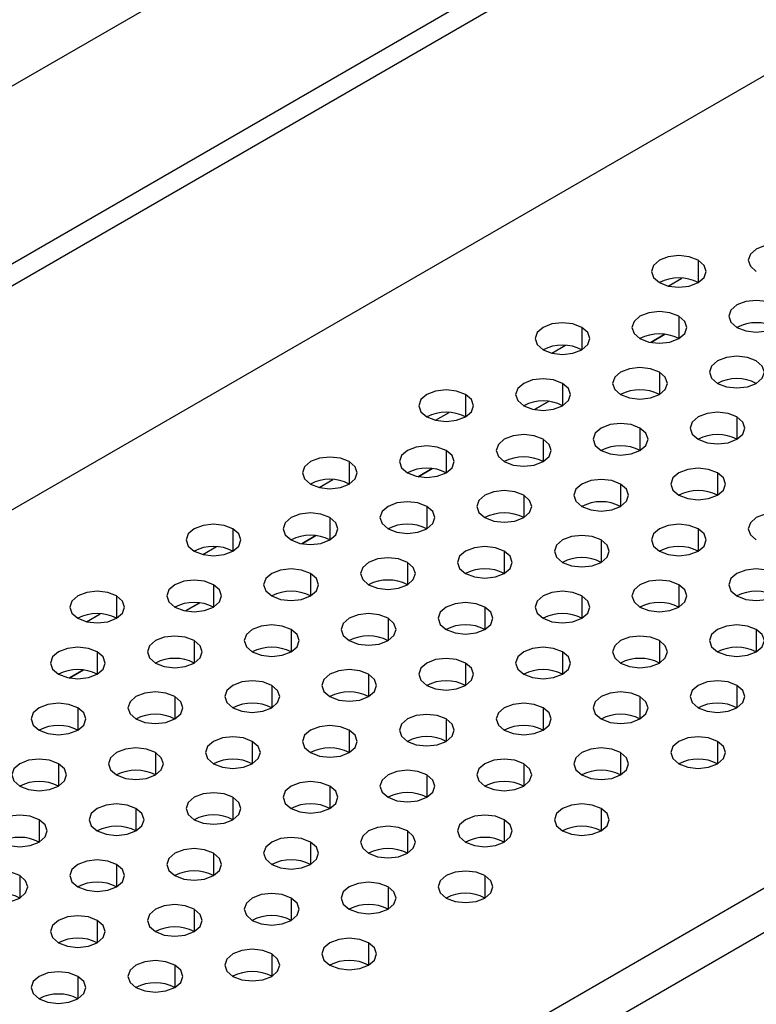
# Model space of a CAD drawing. Header units: millimetres. Extents: x 0 to 1118, y 0 to 864.
# Tile 342 of 397: x 989.92 to 992.6, y 719.57 to 723.16. Entities that reach past the tile are written whole.
import ezdxf

# ---------------------------------------------------------------- set-up
doc = ezdxf.new("R2010")
doc.units = ezdxf.units.MM

msp = doc.modelspace()

# ---------------------------------------------------------------- linework, layer by layer
at = {"color": 7, "linetype": 'Continuous', "lineweight": 25}
for p, q in [((946.1073, 696.995), (1001.403, 728.9165)), ((1001.4737, 728.8757), (946.178, 696.9542)), ((999.7058, 728.5839), (947.8037, 698.6215)), ((945.9658, 696.0152), (1001.6859, 728.1816)), ((948.5326, 694.5334), (1004.2526, 726.6999)), ((1004.3234, 726.5774), (948.6033, 694.4109)), ((992.2695, 722.011), (992.2181, 721.9813)), ((991.8453, 721.7661), (991.7938, 721.7364)), ((991.421, 721.5212), (991.3695, 721.4915)), ((990.9967, 721.2763), (990.9453, 721.2466)), ((990.5725, 721.0313), (990.521, 721.0016)), ((990.1482, 720.7864), (990.0967, 720.7567))]:
    msp.add_line(p, q, dxfattribs=at)
at = {"color": 8, "linetype": 'Continuous', "lineweight": 25}
for p, q in [((992.3909, 722.2811), (992.3909, 722.1994)), ((992.2814, 722.187), (992.3315, 722.2159)), ((992.3202, 722.0769), (992.3202, 721.9953)), ((991.9667, 722.0361), (991.9667, 721.9545)), ((992.2182, 721.9813), (992.2696, 722.011)), ((991.8571, 721.9421), (991.9072, 721.971)), ((992.2495, 721.8728), (992.2495, 721.7912)), ((991.896, 721.832), (991.896, 721.7504)), ((991.5424, 721.7912), (991.5424, 721.7096)), ((991.7939, 721.7364), (991.8454, 721.7661)), ((991.4329, 721.6972), (991.483, 721.7261)), ((992.5324, 721.7096), (992.5324, 721.6279)), ((992.1788, 721.6687), (992.1788, 721.5871)), ((991.8252, 721.6279), (991.8252, 721.5463)), ((991.4717, 721.5871), (991.4717, 721.5055)), ((991.1181, 721.5463), (991.1181, 721.4646)), ((991.3696, 721.4915), (991.4211, 721.5212)), ((992.4616, 721.5055), (992.4616, 721.4238)), ((991.0086, 721.4523), (991.0587, 721.4812)), ((992.1081, 721.4646), (992.1081, 721.383)), ((991.7545, 721.4238), (991.7545, 721.3422)), ((991.401, 721.383), (991.401, 721.3014)), ((991.0474, 721.3422), (991.0474, 721.2605)), ((990.6939, 721.3014), (990.6939, 721.2197)), ((992.3909, 721.3014), (992.3909, 721.2197)), ((990.9454, 721.2465), (990.9968, 721.2763)), ((992.0374, 721.2605), (992.0374, 721.1789)), ((990.5844, 721.2073), (990.6344, 721.2362)), ((991.6838, 721.2197), (991.6838, 721.1381)), ((991.3303, 721.1789), (991.3303, 721.0973)), ((990.9767, 721.1381), (990.9767, 721.0564)), ((990.6232, 721.0973), (990.6232, 721.0156)), ((992.3202, 721.0973), (992.3202, 721.0156)), ((990.2696, 721.0564), (990.2696, 720.9748)), ((990.5211, 721.0016), (990.5726, 721.0313)), ((991.9667, 721.0564), (991.9667, 720.9748)), ((990.1601, 720.9624), (990.2102, 720.9913)), ((991.6131, 721.0156), (991.6131, 720.934)), ((991.2596, 720.9748), (991.2596, 720.8932)), ((990.906, 720.934), (990.906, 720.8523)), ((992.6031, 720.934), (992.6031, 720.8523)), ((990.5525, 720.8932), (990.5525, 720.8115)), ((992.2495, 720.8932), (992.2495, 720.8115)), ((990.1989, 720.8523), (990.1989, 720.7707)), ((991.896, 720.8523), (991.896, 720.7707)), ((991.5424, 720.8115), (991.5424, 720.7299)), ((990.0968, 720.7567), (990.1483, 720.7864)), ((991.1889, 720.7707), (991.1889, 720.6891)), ((990.8353, 720.7299), (990.8353, 720.6482)), ((992.5324, 720.7299), (992.5324, 720.6482)), ((990.4817, 720.6891), (990.4817, 720.6074)), ((992.1788, 720.6891), (992.1788, 720.6074)), ((990.1282, 720.6482), (990.1282, 720.5666)), ((991.8252, 720.6482), (991.8252, 720.5666)), ((991.4717, 720.6074), (991.4717, 720.5258)), ((991.1181, 720.5666), (991.1181, 720.485)), ((990.7646, 720.5258), (990.7646, 720.4441)), ((992.4616, 720.5258), (992.4616, 720.4441)), ((990.411, 720.485), (990.411, 720.4033)), ((992.1081, 720.485), (992.1081, 720.4033)), ((990.0575, 720.4441), (990.0575, 720.3625)), ((991.7545, 720.4441), (991.7545, 720.3625)), ((991.401, 720.4033), (991.401, 720.3217)), ((991.0474, 720.3625), (991.0474, 720.2809)), ((990.6939, 720.3217), (990.6939, 720.24)), ((990.3403, 720.2809), (990.3403, 720.1992)), ((992.0374, 720.2809), (992.0374, 720.1992)), ((989.9868, 720.24), (989.9868, 720.1584)), ((991.6838, 720.24), (991.6838, 720.1584)), ((991.3303, 720.1992), (991.3303, 720.1176)), ((990.9767, 720.1584), (990.9767, 720.0767)), ((990.6232, 720.1176), (990.6232, 720.0359)), ((990.2696, 720.0767), (990.2696, 719.9951)), ((989.9161, 720.0359), (989.9161, 719.9543)), ((991.6131, 720.0359), (991.6131, 719.9543)), ((991.2596, 719.9951), (991.2596, 719.9135)), ((990.906, 719.9543), (990.906, 719.8726)), ((990.5525, 719.9135), (990.5525, 719.8318)), ((990.1989, 719.8726), (990.1989, 719.791)), ((991.1889, 719.791), (991.1889, 719.7094)), ((990.8353, 719.7502), (990.8353, 719.6685)), ((990.4817, 719.7094), (990.4817, 719.6277)), ((990.1282, 719.6685), (990.1282, 719.5869))]:
    msp.add_line(p, q, dxfattribs=at)
at = {"color": 7, "linetype": 'Continuous', "lineweight": 25, "flags": 128}
for points in [[(992.7445, 722.3219), (992.712, 722.3344), (992.6738, 722.3388), (992.6355, 722.3344), (992.6031, 722.3219), (992.5814, 722.3031), (992.5738, 722.2811), (992.5814, 722.259), (992.6031, 722.2402)], [(992.3909, 722.2811), (992.3585, 722.2936), (992.3202, 722.298), (992.282, 722.2936), (992.2495, 722.2811), (992.2278, 722.2623), (992.2202, 722.2402), (992.2278, 722.2181), (992.2495, 722.1994)], [(992.2495, 722.1994), (992.282, 722.1869), (992.3202, 722.1825), (992.3585, 722.1869), (992.3909, 722.1994), (992.4126, 722.2181), (992.4202, 722.2402), (992.4126, 722.2623), (992.3909, 722.2811)], [(992.6738, 722.1178), (992.6413, 722.1303), (992.6031, 722.1347), (992.5648, 722.1303), (992.5324, 722.1178), (992.5107, 722.099), (992.5031, 722.0769), (992.5107, 722.0549), (992.5324, 722.0361)], [(992.5324, 722.0361), (992.5648, 722.0236), (992.6031, 722.0192), (992.6413, 722.0236), (992.6738, 722.0361), (992.6955, 722.0549), (992.7031, 722.0769), (992.6955, 722.099), (992.6738, 722.1178)], [(992.3202, 722.0769), (992.2878, 722.0895), (992.2495, 722.0939), (992.2112, 722.0895), (992.1788, 722.0769), (992.1571, 722.0582), (992.1495, 722.0361), (992.1571, 722.014), (992.1788, 721.9953)], [(992.1788, 721.9953), (992.2112, 721.9828), (992.2495, 721.9784), (992.2878, 721.9828), (992.3202, 721.9953), (992.3419, 722.014), (992.3495, 722.0361), (992.3419, 722.0582), (992.3202, 722.0769)], [(991.9667, 722.0361), (991.9342, 722.0486), (991.896, 722.053), (991.8577, 722.0486), (991.8252, 722.0361), (991.8036, 722.0174), (991.796, 721.9953), (991.8036, 721.9732), (991.8252, 721.9545)], [(991.8252, 721.9545), (991.8577, 721.942), (991.896, 721.9376), (991.9342, 721.942), (991.9667, 721.9545), (991.9883, 721.9732), (991.996, 721.9953), (991.9883, 722.0174), (991.9667, 722.0361)], [(992.6031, 721.9137), (992.5706, 721.9262), (992.5324, 721.9306), (992.4941, 721.9262), (992.4616, 721.9137), (992.44, 721.8949), (992.4324, 721.8728), (992.44, 721.8508), (992.4616, 721.832)], [(992.2495, 721.8728), (992.2171, 721.8854), (992.1788, 721.8898), (992.1405, 721.8854), (992.1081, 721.8728), (992.0864, 721.8541), (992.0788, 721.832), (992.0864, 721.8099), (992.1081, 721.7912)], [(992.4616, 721.832), (992.4941, 721.8195), (992.5324, 721.8151), (992.5706, 721.8195), (992.6031, 721.832), (992.6247, 721.8508), (992.6324, 721.8728), (992.6247, 721.8949), (992.6031, 721.9137)], [(992.1081, 721.7912), (992.1405, 721.7787), (992.1788, 721.7743), (992.2171, 721.7787), (992.2495, 721.7912), (992.2712, 721.8099), (992.2788, 721.832), (992.2712, 721.8541), (992.2495, 721.8728)], [(991.896, 721.832), (991.8635, 721.8445), (991.8252, 721.8489), (991.787, 721.8445), (991.7545, 721.832), (991.7329, 721.8133), (991.7252, 721.7912), (991.7329, 721.7691), (991.7545, 721.7504)], [(991.7545, 721.7504), (991.787, 721.7379), (991.8252, 721.7335), (991.8635, 721.7379), (991.896, 721.7504), (991.9176, 721.7691), (991.9252, 721.7912), (991.9176, 721.8133), (991.896, 721.832)], [(991.5424, 721.7912), (991.51, 721.8037), (991.4717, 721.8081), (991.4334, 721.8037), (991.401, 721.7912), (991.3793, 721.7725), (991.3717, 721.7504), (991.3793, 721.7283), (991.401, 721.7096)], [(991.401, 721.7096), (991.4334, 721.6971), (991.4717, 721.6927), (991.51, 721.6971), (991.5424, 721.7096), (991.5641, 721.7283), (991.5717, 721.7504), (991.5641, 721.7725), (991.5424, 721.7912)], [(992.5324, 721.7096), (992.4999, 721.7221), (992.4616, 721.7265), (992.4234, 721.7221), (992.3909, 721.7096), (992.3693, 721.6908), (992.3616, 721.6687), (992.3693, 721.6467), (992.3909, 721.6279)], [(992.3909, 721.6279), (992.4234, 721.6154), (992.4616, 721.611), (992.4999, 721.6154), (992.5324, 721.6279), (992.554, 721.6467), (992.5616, 721.6687), (992.554, 721.6908), (992.5324, 721.7096)], [(992.1788, 721.6687), (992.1464, 721.6813), (992.1081, 721.6857), (992.0698, 721.6813), (992.0374, 721.6687), (992.0157, 721.65), (992.0081, 721.6279), (992.0157, 721.6058), (992.0374, 721.5871)], [(991.8252, 721.6279), (991.7928, 721.6404), (991.7545, 721.6448), (991.7163, 721.6404), (991.6838, 721.6279), (991.6621, 721.6092), (991.6545, 721.5871), (991.6621, 721.565), (991.6838, 721.5463)], [(992.0374, 721.5871), (992.0698, 721.5746), (992.1081, 721.5702), (992.1464, 721.5746), (992.1788, 721.5871), (992.2005, 721.6058), (992.2081, 721.6279), (992.2005, 721.65), (992.1788, 721.6687)], [(991.4717, 721.5871), (991.4393, 721.5996), (991.401, 721.604), (991.3627, 721.5996), (991.3303, 721.5871), (991.3086, 721.5684), (991.301, 721.5463), (991.3086, 721.5242), (991.3303, 721.5055)], [(991.6838, 721.5463), (991.7163, 721.5338), (991.7545, 721.5294), (991.7928, 721.5338), (991.8252, 721.5463), (991.8469, 721.565), (991.8545, 721.5871), (991.8469, 721.6092), (991.8252, 721.6279)], [(991.3303, 721.5055), (991.3627, 721.493), (991.401, 721.4886), (991.4393, 721.493), (991.4717, 721.5055), (991.4934, 721.5242), (991.501, 721.5463), (991.4934, 721.5684), (991.4717, 721.5871)], [(991.1181, 721.5463), (991.0857, 721.5588), (991.0474, 721.5632), (991.0092, 721.5588), (990.9767, 721.5463), (990.955, 721.5276), (990.9474, 721.5055), (990.955, 721.4834), (990.9767, 721.4646)], [(990.9767, 721.4646), (991.0092, 721.4521), (991.0474, 721.4477), (991.0857, 721.4521), (991.1181, 721.4646), (991.1398, 721.4834), (991.1474, 721.5055), (991.1398, 721.5276), (991.1181, 721.5463)], [(992.4616, 721.5055), (992.4292, 721.518), (992.3909, 721.5224), (992.3527, 721.518), (992.3202, 721.5055), (992.2985, 721.4867), (992.2909, 721.4646), (992.2985, 721.4426), (992.3202, 721.4238)], [(992.3202, 721.4238), (992.3527, 721.4113), (992.3909, 721.4069), (992.4292, 721.4113), (992.4616, 721.4238), (992.4833, 721.4426), (992.4909, 721.4646), (992.4833, 721.4867), (992.4616, 721.5055)], [(992.1081, 721.4646), (992.0756, 721.4772), (992.0374, 721.4816), (991.9991, 721.4772), (991.9667, 721.4646), (991.945, 721.4459), (991.9374, 721.4238), (991.945, 721.4017), (991.9667, 721.383)], [(991.9667, 721.383), (991.9991, 721.3705), (992.0374, 721.3661), (992.0756, 721.3705), (992.1081, 721.383), (992.1298, 721.4017), (992.1374, 721.4238), (992.1298, 721.4459), (992.1081, 721.4646)], [(991.7545, 721.4238), (991.7221, 721.4363), (991.6838, 721.4407), (991.6456, 721.4363), (991.6131, 721.4238), (991.5914, 721.4051), (991.5838, 721.383), (991.5914, 721.3609), (991.6131, 721.3422)], [(991.6131, 721.3422), (991.6456, 721.3297), (991.6838, 721.3253), (991.7221, 721.3297), (991.7545, 721.3422), (991.7762, 721.3609), (991.7838, 721.383), (991.7762, 721.4051), (991.7545, 721.4238)], [(991.401, 721.383), (991.3685, 721.3955), (991.3303, 721.3999), (991.292, 721.3955), (991.2596, 721.383), (991.2379, 721.3643), (991.2303, 721.3422), (991.2379, 721.3201), (991.2596, 721.3014)], [(991.0474, 721.3422), (991.015, 721.3547), (990.9767, 721.3591), (990.9385, 721.3547), (990.906, 721.3422), (990.8843, 721.3235), (990.8767, 721.3014), (990.8843, 721.2793), (990.906, 721.2605)], [(991.2596, 721.3014), (991.292, 721.2888), (991.3303, 721.2845), (991.3685, 721.2888), (991.401, 721.3014), (991.4227, 721.3201), (991.4303, 721.3422), (991.4227, 721.3643), (991.401, 721.383)], [(992.7445, 721.3422), (992.712, 721.3547), (992.6738, 721.3591), (992.6355, 721.3547), (992.6031, 721.3422), (992.5814, 721.3235), (992.5738, 721.3014), (992.5814, 721.2793), (992.6031, 721.2605)], [(990.6939, 721.3014), (990.6614, 721.3139), (990.6232, 721.3183), (990.5849, 721.3139), (990.5525, 721.3014), (990.5308, 721.2826), (990.5232, 721.2605), (990.5308, 721.2384), (990.5525, 721.2197)], [(990.906, 721.2605), (990.9385, 721.248), (990.9767, 721.2436), (991.015, 721.248), (991.0474, 721.2605), (991.0691, 721.2793), (991.0767, 721.3014), (991.0691, 721.3235), (991.0474, 721.3422)], [(992.3909, 721.3014), (992.3585, 721.3139), (992.3202, 721.3183), (992.282, 721.3139), (992.2495, 721.3014), (992.2278, 721.2826), (992.2202, 721.2605), (992.2278, 721.2384), (992.2495, 721.2197)], [(990.5525, 721.2197), (990.5849, 721.2072), (990.6232, 721.2028), (990.6614, 721.2072), (990.6939, 721.2197), (990.7156, 721.2384), (990.7232, 721.2605), (990.7156, 721.2826), (990.6939, 721.3014)], [(992.0374, 721.2605), (992.0049, 721.2731), (991.9667, 721.2774), (991.9284, 721.2731), (991.896, 721.2605), (991.8743, 721.2418), (991.8667, 721.2197), (991.8743, 721.1976), (991.896, 721.1789)], [(992.2495, 721.2197), (992.282, 721.2072), (992.3202, 721.2028), (992.3585, 721.2072), (992.3909, 721.2197), (992.4126, 721.2384), (992.4202, 721.2605), (992.4126, 721.2826), (992.3909, 721.3014)], [(991.896, 721.1789), (991.9284, 721.1664), (991.9667, 721.162), (992.0049, 721.1664), (992.0374, 721.1789), (992.0591, 721.1976), (992.0667, 721.2197), (992.0591, 721.2418), (992.0374, 721.2605)], [(991.6838, 721.2197), (991.6514, 721.2322), (991.6131, 721.2366), (991.5748, 721.2322), (991.5424, 721.2197), (991.5207, 721.201), (991.5131, 721.1789), (991.5207, 721.1568), (991.5424, 721.1381)], [(991.5424, 721.1381), (991.5748, 721.1256), (991.6131, 721.1212), (991.6514, 721.1256), (991.6838, 721.1381), (991.7055, 721.1568), (991.7131, 721.1789), (991.7055, 721.201), (991.6838, 721.2197)], [(991.3303, 721.1789), (991.2978, 721.1914), (991.2596, 721.1958), (991.2213, 721.1914), (991.1889, 721.1789), (991.1672, 721.1602), (991.1596, 721.1381), (991.1672, 721.116), (991.1889, 721.0973)], [(991.1889, 721.0973), (991.2213, 721.0847), (991.2596, 721.0804), (991.2978, 721.0847), (991.3303, 721.0973), (991.3519, 721.116), (991.3596, 721.1381), (991.3519, 721.1602), (991.3303, 721.1789)], [(990.9767, 721.1381), (990.9443, 721.1506), (990.906, 721.155), (990.8677, 721.1506), (990.8353, 721.1381), (990.8136, 721.1194), (990.806, 721.0973), (990.8136, 721.0752), (990.8353, 721.0564)], [(990.8353, 721.0564), (990.8677, 721.0439), (990.906, 721.0395), (990.9443, 721.0439), (990.9767, 721.0564), (990.9984, 721.0752), (991.006, 721.0973), (990.9984, 721.1194), (990.9767, 721.1381)], [(992.6738, 721.1381), (992.6413, 721.1506), (992.6031, 721.155), (992.5648, 721.1506), (992.5324, 721.1381), (992.5107, 721.1194), (992.5031, 721.0973), (992.5107, 721.0752), (992.5324, 721.0564)], [(992.5324, 721.0564), (992.5648, 721.0439), (992.6031, 721.0395), (992.6413, 721.0439), (992.6738, 721.0564), (992.6955, 721.0752), (992.7031, 721.0973), (992.6955, 721.1194), (992.6738, 721.1381)], [(990.6232, 721.0973), (990.5907, 721.1098), (990.5525, 721.1142), (990.5142, 721.1098), (990.4817, 721.0973), (990.4601, 721.0785), (990.4525, 721.0564), (990.4601, 721.0343), (990.4817, 721.0156)], [(992.3202, 721.0973), (992.2878, 721.1098), (992.2495, 721.1142), (992.2112, 721.1098), (992.1788, 721.0973), (992.1571, 721.0785), (992.1495, 721.0564), (992.1571, 721.0343), (992.1788, 721.0156)], [(990.2696, 721.0564), (990.2372, 721.069), (990.1989, 721.0733), (990.1606, 721.069), (990.1282, 721.0564), (990.1065, 721.0377), (990.0989, 721.0156), (990.1065, 720.9935), (990.1282, 720.9748)], [(990.4817, 721.0156), (990.5142, 721.0031), (990.5525, 720.9987), (990.5907, 721.0031), (990.6232, 721.0156), (990.6448, 721.0343), (990.6525, 721.0564), (990.6448, 721.0785), (990.6232, 721.0973)], [(991.9667, 721.0564), (991.9342, 721.069), (991.896, 721.0733), (991.8577, 721.069), (991.8252, 721.0564), (991.8036, 721.0377), (991.796, 721.0156), (991.8036, 720.9935), (991.8252, 720.9748)], [(992.1788, 721.0156), (992.2112, 721.0031), (992.2495, 720.9987), (992.2878, 721.0031), (992.3202, 721.0156), (992.3419, 721.0343), (992.3495, 721.0564), (992.3419, 721.0785), (992.3202, 721.0973)], [(990.1282, 720.9748), (990.1606, 720.9623), (990.1989, 720.9579), (990.2372, 720.9623), (990.2696, 720.9748), (990.2913, 720.9935), (990.2989, 721.0156), (990.2913, 721.0377), (990.2696, 721.0564)], [(991.6131, 721.0156), (991.5807, 721.0281), (991.5424, 721.0325), (991.5041, 721.0281), (991.4717, 721.0156), (991.45, 720.9969), (991.4424, 720.9748), (991.45, 720.9527), (991.4717, 720.934)], [(991.8252, 720.9748), (991.8577, 720.9623), (991.896, 720.9579), (991.9342, 720.9623), (991.9667, 720.9748), (991.9883, 720.9935), (991.996, 721.0156), (991.9883, 721.0377), (991.9667, 721.0564)], [(991.2596, 720.9748), (991.2271, 720.9873), (991.1889, 720.9917), (991.1506, 720.9873), (991.1181, 720.9748), (991.0965, 720.9561), (991.0889, 720.934), (991.0965, 720.9119), (991.1181, 720.8932)], [(991.4717, 720.934), (991.5041, 720.9215), (991.5424, 720.9171), (991.5807, 720.9215), (991.6131, 720.934), (991.6348, 720.9527), (991.6424, 720.9748), (991.6348, 720.9969), (991.6131, 721.0156)], [(991.1181, 720.8932), (991.1506, 720.8806), (991.1889, 720.8762), (991.2271, 720.8806), (991.2596, 720.8932), (991.2812, 720.9119), (991.2889, 720.934), (991.2812, 720.9561), (991.2596, 720.9748)], [(990.906, 720.934), (990.8736, 720.9465), (990.8353, 720.9509), (990.797, 720.9465), (990.7646, 720.934), (990.7429, 720.9152), (990.7353, 720.8932), (990.7429, 720.8711), (990.7646, 720.8523)], [(990.7646, 720.8523), (990.797, 720.8398), (990.8353, 720.8354), (990.8736, 720.8398), (990.906, 720.8523), (990.9277, 720.8711), (990.9353, 720.8932), (990.9277, 720.9152), (990.906, 720.934)], [(992.6031, 720.934), (992.5706, 720.9465), (992.5324, 720.9509), (992.4941, 720.9465), (992.4616, 720.934), (992.44, 720.9152), (992.4324, 720.8932), (992.44, 720.8711), (992.4616, 720.8523)], [(992.4616, 720.8523), (992.4941, 720.8398), (992.5324, 720.8354), (992.5706, 720.8398), (992.6031, 720.8523), (992.6247, 720.8711), (992.6324, 720.8932), (992.6247, 720.9152), (992.6031, 720.934)], [(990.5525, 720.8932), (990.52, 720.9057), (990.4817, 720.9101), (990.4435, 720.9057), (990.411, 720.8932), (990.3894, 720.8744), (990.3817, 720.8523), (990.3894, 720.8302), (990.411, 720.8115)], [(990.411, 720.8115), (990.4435, 720.799), (990.4817, 720.7946), (990.52, 720.799), (990.5525, 720.8115), (990.5741, 720.8302), (990.5817, 720.8523), (990.5741, 720.8744), (990.5525, 720.8932)], [(992.2495, 720.8932), (992.2171, 720.9057), (992.1788, 720.9101), (992.1405, 720.9057), (992.1081, 720.8932), (992.0864, 720.8744), (992.0788, 720.8523), (992.0864, 720.8302), (992.1081, 720.8115)], [(992.1081, 720.8115), (992.1405, 720.799), (992.1788, 720.7946), (992.2171, 720.799), (992.2495, 720.8115), (992.2712, 720.8302), (992.2788, 720.8523), (992.2712, 720.8744), (992.2495, 720.8932)], [(990.1989, 720.8523), (990.1665, 720.8649), (990.1282, 720.8692), (990.0899, 720.8649), (990.0575, 720.8523), (990.0358, 720.8336), (990.0282, 720.8115), (990.0358, 720.7894), (990.0575, 720.7707)], [(990.0575, 720.7707), (990.0899, 720.7582), (990.1282, 720.7538), (990.1665, 720.7582), (990.1989, 720.7707), (990.2206, 720.7894), (990.2282, 720.8115), (990.2206, 720.8336), (990.1989, 720.8523)], [(991.896, 720.8523), (991.8635, 720.8649), (991.8252, 720.8692), (991.787, 720.8649), (991.7545, 720.8523), (991.7329, 720.8336), (991.7252, 720.8115), (991.7329, 720.7894), (991.7545, 720.7707)], [(991.7545, 720.7707), (991.787, 720.7582), (991.8252, 720.7538), (991.8635, 720.7582), (991.896, 720.7707), (991.9176, 720.7894), (991.9252, 720.8115), (991.9176, 720.8336), (991.896, 720.8523)], [(991.5424, 720.8115), (991.51, 720.824), (991.4717, 720.8284), (991.4334, 720.824), (991.401, 720.8115), (991.3793, 720.7928), (991.3717, 720.7707), (991.3793, 720.7486), (991.401, 720.7299)], [(991.401, 720.7299), (991.4334, 720.7174), (991.4717, 720.713), (991.51, 720.7174), (991.5424, 720.7299), (991.5641, 720.7486), (991.5717, 720.7707), (991.5641, 720.7928), (991.5424, 720.8115)], [(991.1889, 720.7707), (991.1564, 720.7832), (991.1181, 720.7876), (991.0799, 720.7832), (991.0474, 720.7707), (991.0258, 720.752), (991.0181, 720.7299), (991.0258, 720.7078), (991.0474, 720.6891)], [(990.8353, 720.7299), (990.8029, 720.7424), (990.7646, 720.7468), (990.7263, 720.7424), (990.6939, 720.7299), (990.6722, 720.7111), (990.6646, 720.6891), (990.6722, 720.667), (990.6939, 720.6482)], [(991.0474, 720.6891), (991.0799, 720.6765), (991.1181, 720.6721), (991.1564, 720.6765), (991.1889, 720.6891), (991.2105, 720.7078), (991.2181, 720.7299), (991.2105, 720.752), (991.1889, 720.7707)], [(992.5324, 720.7299), (992.4999, 720.7424), (992.4616, 720.7468), (992.4234, 720.7424), (992.3909, 720.7299), (992.3693, 720.7111), (992.3616, 720.6891), (992.3693, 720.667), (992.3909, 720.6482)], [(990.4817, 720.6891), (990.4493, 720.7016), (990.411, 720.706), (990.3728, 720.7016), (990.3403, 720.6891), (990.3186, 720.6703), (990.311, 720.6482), (990.3186, 720.6261), (990.3403, 720.6074)], [(990.6939, 720.6482), (990.7263, 720.6357), (990.7646, 720.6313), (990.8029, 720.6357), (990.8353, 720.6482), (990.857, 720.667), (990.8646, 720.6891), (990.857, 720.7111), (990.8353, 720.7299)], [(992.1788, 720.6891), (992.1464, 720.7016), (992.1081, 720.706), (992.0698, 720.7016), (992.0374, 720.6891), (992.0157, 720.6703), (992.0081, 720.6482), (992.0157, 720.6261), (992.0374, 720.6074)], [(992.3909, 720.6482), (992.4234, 720.6357), (992.4616, 720.6313), (992.4999, 720.6357), (992.5324, 720.6482), (992.554, 720.667), (992.5616, 720.6891), (992.554, 720.7111), (992.5324, 720.7299)], [(990.3403, 720.6074), (990.3728, 720.5949), (990.411, 720.5905), (990.4493, 720.5949), (990.4817, 720.6074), (990.5034, 720.6261), (990.511, 720.6482), (990.5034, 720.6703), (990.4817, 720.6891)], [(992.0374, 720.6074), (992.0698, 720.5949), (992.1081, 720.5905), (992.1464, 720.5949), (992.1788, 720.6074), (992.2005, 720.6261), (992.2081, 720.6482), (992.2005, 720.6703), (992.1788, 720.6891)], [(990.1282, 720.6482), (990.0957, 720.6607), (990.0575, 720.6651), (990.0192, 720.6607), (989.9868, 720.6482), (989.9651, 720.6295), (989.9575, 720.6074), (989.9651, 720.5853), (989.9868, 720.5666)], [(989.9868, 720.5666), (990.0192, 720.5541), (990.0575, 720.5497), (990.0957, 720.5541), (990.1282, 720.5666), (990.1499, 720.5853), (990.1575, 720.6074), (990.1499, 720.6295), (990.1282, 720.6482)], [(991.8252, 720.6482), (991.7928, 720.6607), (991.7545, 720.6651), (991.7163, 720.6607), (991.6838, 720.6482), (991.6621, 720.6295), (991.6545, 720.6074), (991.6621, 720.5853), (991.6838, 720.5666)], [(991.6838, 720.5666), (991.7163, 720.5541), (991.7545, 720.5497), (991.7928, 720.5541), (991.8252, 720.5666), (991.8469, 720.5853), (991.8545, 720.6074), (991.8469, 720.6295), (991.8252, 720.6482)], [(991.4717, 720.6074), (991.4393, 720.6199), (991.401, 720.6243), (991.3627, 720.6199), (991.3303, 720.6074), (991.3086, 720.5887), (991.301, 720.5666), (991.3086, 720.5445), (991.3303, 720.5258)], [(991.3303, 720.5258), (991.3627, 720.5133), (991.401, 720.5089), (991.4393, 720.5133), (991.4717, 720.5258), (991.4934, 720.5445), (991.501, 720.5666), (991.4934, 720.5887), (991.4717, 720.6074)], [(991.1181, 720.5666), (991.0857, 720.5791), (991.0474, 720.5835), (991.0092, 720.5791), (990.9767, 720.5666), (990.955, 720.5479), (990.9474, 720.5258), (990.955, 720.5037), (990.9767, 720.485)], [(990.9767, 720.485), (991.0092, 720.4724), (991.0474, 720.468), (991.0857, 720.4724), (991.1181, 720.485), (991.1398, 720.5037), (991.1474, 720.5258), (991.1398, 720.5479), (991.1181, 720.5666)], [(990.7646, 720.5258), (990.7321, 720.5383), (990.6939, 720.5427), (990.6556, 720.5383), (990.6232, 720.5258), (990.6015, 720.507), (990.5939, 720.485), (990.6015, 720.4629), (990.6232, 720.4441)], [(990.6232, 720.4441), (990.6556, 720.4316), (990.6939, 720.4272), (990.7321, 720.4316), (990.7646, 720.4441), (990.7863, 720.4629), (990.7939, 720.485), (990.7863, 720.507), (990.7646, 720.5258)], [(992.4616, 720.5258), (992.4292, 720.5383), (992.3909, 720.5427), (992.3527, 720.5383), (992.3202, 720.5258), (992.2985, 720.507), (992.2909, 720.485), (992.2985, 720.4629), (992.3202, 720.4441)], [(992.3202, 720.4441), (992.3527, 720.4316), (992.3909, 720.4272), (992.4292, 720.4316), (992.4616, 720.4441), (992.4833, 720.4629), (992.4909, 720.485), (992.4833, 720.507), (992.4616, 720.5258)], [(990.411, 720.485), (990.3786, 720.4975), (990.3403, 720.5019), (990.3021, 720.4975), (990.2696, 720.485), (990.2479, 720.4662), (990.2403, 720.4441), (990.2479, 720.422), (990.2696, 720.4033)], [(992.1081, 720.485), (992.0756, 720.4975), (992.0374, 720.5019), (991.9991, 720.4975), (991.9667, 720.485), (991.945, 720.4662), (991.9374, 720.4441), (991.945, 720.422), (991.9667, 720.4033)], [(990.0575, 720.4441), (990.025, 720.4566), (989.9868, 720.461), (989.9485, 720.4566), (989.9161, 720.4441), (989.8944, 720.4254), (989.8868, 720.4033), (989.8944, 720.3812), (989.9161, 720.3625)], [(990.2696, 720.4033), (990.3021, 720.3908), (990.3403, 720.3864), (990.3786, 720.3908), (990.411, 720.4033), (990.4327, 720.422), (990.4403, 720.4441), (990.4327, 720.4662), (990.411, 720.485)], [(991.7545, 720.4441), (991.7221, 720.4566), (991.6838, 720.461), (991.6456, 720.4566), (991.6131, 720.4441), (991.5914, 720.4254), (991.5838, 720.4033), (991.5914, 720.3812), (991.6131, 720.3625)], [(991.9667, 720.4033), (991.9991, 720.3908), (992.0374, 720.3864), (992.0756, 720.3908), (992.1081, 720.4033), (992.1298, 720.422), (992.1374, 720.4441), (992.1298, 720.4662), (992.1081, 720.485)], [(989.9161, 720.3625), (989.9485, 720.35), (989.9868, 720.3456), (990.025, 720.35), (990.0575, 720.3625), (990.0792, 720.3812), (990.0868, 720.4033), (990.0792, 720.4254), (990.0575, 720.4441)], [(991.401, 720.4033), (991.3685, 720.4158), (991.3303, 720.4202), (991.292, 720.4158), (991.2596, 720.4033), (991.2379, 720.3846), (991.2303, 720.3625), (991.2379, 720.3404), (991.2596, 720.3217)], [(991.6131, 720.3625), (991.6456, 720.35), (991.6838, 720.3456), (991.7221, 720.35), (991.7545, 720.3625), (991.7762, 720.3812), (991.7838, 720.4033), (991.7762, 720.4254), (991.7545, 720.4441)], [(991.0474, 720.3625), (991.015, 720.375), (990.9767, 720.3794), (990.9385, 720.375), (990.906, 720.3625), (990.8843, 720.3438), (990.8767, 720.3217), (990.8843, 720.2996), (990.906, 720.2809)], [(991.2596, 720.3217), (991.292, 720.3092), (991.3303, 720.3048), (991.3685, 720.3092), (991.401, 720.3217), (991.4227, 720.3404), (991.4303, 720.3625), (991.4227, 720.3846), (991.401, 720.4033)], [(990.906, 720.2809), (990.9385, 720.2683), (990.9767, 720.2639), (991.015, 720.2683), (991.0474, 720.2809), (991.0691, 720.2996), (991.0767, 720.3217), (991.0691, 720.3438), (991.0474, 720.3625)], [(990.6939, 720.3217), (990.6614, 720.3342), (990.6232, 720.3386), (990.5849, 720.3342), (990.5525, 720.3217), (990.5308, 720.3029), (990.5232, 720.2809), (990.5308, 720.2588), (990.5525, 720.24)], [(990.5525, 720.24), (990.5849, 720.2275), (990.6232, 720.2231), (990.6614, 720.2275), (990.6939, 720.24), (990.7156, 720.2588), (990.7232, 720.2809), (990.7156, 720.3029), (990.6939, 720.3217)], [(990.3403, 720.2809), (990.3079, 720.2934), (990.2696, 720.2978), (990.2313, 720.2934), (990.1989, 720.2809), (990.1772, 720.2621), (990.1696, 720.24), (990.1772, 720.2179), (990.1989, 720.1992)], [(990.1989, 720.1992), (990.2313, 720.1867), (990.2696, 720.1823), (990.3079, 720.1867), (990.3403, 720.1992), (990.362, 720.2179), (990.3696, 720.24), (990.362, 720.2621), (990.3403, 720.2809)], [(992.0374, 720.2809), (992.0049, 720.2934), (991.9667, 720.2978), (991.9284, 720.2934), (991.896, 720.2809), (991.8743, 720.2621), (991.8667, 720.24), (991.8743, 720.2179), (991.896, 720.1992)], [(991.896, 720.1992), (991.9284, 720.1867), (991.9667, 720.1823), (992.0049, 720.1867), (992.0374, 720.1992), (992.0591, 720.2179), (992.0667, 720.24), (992.0591, 720.2621), (992.0374, 720.2809)], [(989.9868, 720.24), (989.9543, 720.2525), (989.9161, 720.2569), (989.8778, 720.2525), (989.8453, 720.24), (989.8237, 720.2213), (989.8161, 720.1992), (989.8237, 720.1771), (989.8453, 720.1584)], [(989.8453, 720.1584), (989.8778, 720.1459), (989.9161, 720.1415), (989.9543, 720.1459), (989.9868, 720.1584), (990.0084, 720.1771), (990.0161, 720.1992), (990.0084, 720.2213), (989.9868, 720.24)], [(991.6838, 720.24), (991.6514, 720.2525), (991.6131, 720.2569), (991.5748, 720.2525), (991.5424, 720.24), (991.5207, 720.2213), (991.5131, 720.1992), (991.5207, 720.1771), (991.5424, 720.1584)], [(991.5424, 720.1584), (991.5748, 720.1459), (991.6131, 720.1415), (991.6514, 720.1459), (991.6838, 720.1584), (991.7055, 720.1771), (991.7131, 720.1992), (991.7055, 720.2213), (991.6838, 720.24)], [(991.3303, 720.1992), (991.2978, 720.2117), (991.2596, 720.2161), (991.2213, 720.2117), (991.1889, 720.1992), (991.1672, 720.1805), (991.1596, 720.1584), (991.1672, 720.1363), (991.1889, 720.1176)], [(990.9767, 720.1584), (990.9443, 720.1709), (990.906, 720.1753), (990.8677, 720.1709), (990.8353, 720.1584), (990.8136, 720.1397), (990.806, 720.1176), (990.8136, 720.0955), (990.8353, 720.0767)], [(991.1889, 720.1176), (991.2213, 720.1051), (991.2596, 720.1007), (991.2978, 720.1051), (991.3303, 720.1176), (991.3519, 720.1363), (991.3596, 720.1584), (991.3519, 720.1805), (991.3303, 720.1992)], [(990.6232, 720.1176), (990.5907, 720.1301), (990.5525, 720.1345), (990.5142, 720.1301), (990.4817, 720.1176), (990.4601, 720.0988), (990.4525, 720.0767), (990.4601, 720.0547), (990.4817, 720.0359)], [(990.8353, 720.0767), (990.8677, 720.0642), (990.906, 720.0598), (990.9443, 720.0642), (990.9767, 720.0767), (990.9984, 720.0955), (991.006, 720.1176), (990.9984, 720.1397), (990.9767, 720.1584)], [(990.2696, 720.0767), (990.2372, 720.0893), (990.1989, 720.0937), (990.1606, 720.0893), (990.1282, 720.0767), (990.1065, 720.058), (990.0989, 720.0359), (990.1065, 720.0138), (990.1282, 719.9951)], [(990.4817, 720.0359), (990.5142, 720.0234), (990.5525, 720.019), (990.5907, 720.0234), (990.6232, 720.0359), (990.6448, 720.0547), (990.6525, 720.0767), (990.6448, 720.0988), (990.6232, 720.1176)], [(990.1282, 719.9951), (990.1606, 719.9826), (990.1989, 719.9782), (990.2372, 719.9826), (990.2696, 719.9951), (990.2913, 720.0138), (990.2989, 720.0359), (990.2913, 720.058), (990.2696, 720.0767)], [(989.9161, 720.0359), (989.8836, 720.0484), (989.8453, 720.0528), (989.8071, 720.0484), (989.7746, 720.0359), (989.753, 720.0172), (989.7453, 719.9951), (989.753, 719.973), (989.7746, 719.9543)], [(989.7746, 719.9543), (989.8071, 719.9418), (989.8453, 719.9374), (989.8836, 719.9418), (989.9161, 719.9543), (989.9377, 719.973), (989.9453, 719.9951), (989.9377, 720.0172), (989.9161, 720.0359)], [(991.6131, 720.0359), (991.5807, 720.0484), (991.5424, 720.0528), (991.5041, 720.0484), (991.4717, 720.0359), (991.45, 720.0172), (991.4424, 719.9951), (991.45, 719.973), (991.4717, 719.9543)], [(991.4717, 719.9543), (991.5041, 719.9418), (991.5424, 719.9374), (991.5807, 719.9418), (991.6131, 719.9543), (991.6348, 719.973), (991.6424, 719.9951), (991.6348, 720.0172), (991.6131, 720.0359)], [(991.2596, 719.9951), (991.2271, 720.0076), (991.1889, 720.012), (991.1506, 720.0076), (991.1181, 719.9951), (991.0965, 719.9764), (991.0889, 719.9543), (991.0965, 719.9322), (991.1181, 719.9135)], [(991.1181, 719.9135), (991.1506, 719.901), (991.1889, 719.8966), (991.2271, 719.901), (991.2596, 719.9135), (991.2812, 719.9322), (991.2889, 719.9543), (991.2812, 719.9764), (991.2596, 719.9951)], [(990.906, 719.9543), (990.8736, 719.9668), (990.8353, 719.9712), (990.797, 719.9668), (990.7646, 719.9543), (990.7429, 719.9356), (990.7353, 719.9135), (990.7429, 719.8914), (990.7646, 719.8726)], [(990.7646, 719.8726), (990.797, 719.8601), (990.8353, 719.8557), (990.8736, 719.8601), (990.906, 719.8726), (990.9277, 719.8914), (990.9353, 719.9135), (990.9277, 719.9356), (990.906, 719.9543)], [(990.5525, 719.9135), (990.52, 719.926), (990.4817, 719.9304), (990.4435, 719.926), (990.411, 719.9135), (990.3894, 719.8947), (990.3817, 719.8726), (990.3894, 719.8506), (990.411, 719.8318)], [(990.411, 719.8318), (990.4435, 719.8193), (990.4817, 719.8149), (990.52, 719.8193), (990.5525, 719.8318), (990.5741, 719.8506), (990.5817, 719.8726), (990.5741, 719.8947), (990.5525, 719.9135)], [(990.1989, 719.8726), (990.1665, 719.8852), (990.1282, 719.8896), (990.0899, 719.8852), (990.0575, 719.8726), (990.0358, 719.8539), (990.0282, 719.8318), (990.0358, 719.8097), (990.0575, 719.791)], [(990.0575, 719.791), (990.0899, 719.7785), (990.1282, 719.7741), (990.1665, 719.7785), (990.1989, 719.791), (990.2206, 719.8097), (990.2282, 719.8318), (990.2206, 719.8539), (990.1989, 719.8726)], [(991.1889, 719.791), (991.1564, 719.8035), (991.1181, 719.8079), (991.0799, 719.8035), (991.0474, 719.791), (991.0258, 719.7723), (991.0181, 719.7502), (991.0258, 719.7281), (991.0474, 719.7094)], [(991.0474, 719.7094), (991.0799, 719.6969), (991.1181, 719.6925), (991.1564, 719.6969), (991.1889, 719.7094), (991.2105, 719.7281), (991.2181, 719.7502), (991.2105, 719.7723), (991.1889, 719.791)], [(990.8353, 719.7502), (990.8029, 719.7627), (990.7646, 719.7671), (990.7263, 719.7627), (990.6939, 719.7502), (990.6722, 719.7315), (990.6646, 719.7094), (990.6722, 719.6873), (990.6939, 719.6685)], [(990.6939, 719.6685), (990.7263, 719.656), (990.7646, 719.6516), (990.8029, 719.656), (990.8353, 719.6685), (990.857, 719.6873), (990.8646, 719.7094), (990.857, 719.7315), (990.8353, 719.7502)], [(990.4817, 719.7094), (990.4493, 719.7219), (990.411, 719.7263), (990.3728, 719.7219), (990.3403, 719.7094), (990.3186, 719.6906), (990.311, 719.6685), (990.3186, 719.6465), (990.3403, 719.6277)], [(990.3403, 719.6277), (990.3728, 719.6152), (990.411, 719.6108), (990.4493, 719.6152), (990.4817, 719.6277), (990.5034, 719.6465), (990.511, 719.6685), (990.5034, 719.6906), (990.4817, 719.7094)], [(990.1282, 719.6685), (990.0957, 719.6811), (990.0575, 719.6855), (990.0192, 719.6811), (989.9868, 719.6685), (989.9651, 719.6498), (989.9575, 719.6277), (989.9651, 719.6056), (989.9868, 719.5869)], [(989.9868, 719.5869), (990.0192, 719.5744), (990.0575, 719.57), (990.0957, 719.5744), (990.1282, 719.5869), (990.1499, 719.6056), (990.1575, 719.6277), (990.1499, 719.6498), (990.1282, 719.6685)]]:
    msp.add_lwpolyline(points, dxfattribs=at)
at = {"color": 7, "linetype": 'Continuous', "lineweight": 25}
for centre in [(992.3202, 722.0629), (992.6031, 721.8996), (992.2495, 721.8588), (991.896, 721.818), (992.5324, 721.6955), (992.1788, 721.6547), (991.8252, 721.6139), (991.4717, 721.5731), (992.4616, 721.4914), (992.1081, 721.4506), (991.7545, 721.4098), (991.401, 721.369), (991.0474, 721.3282), (992.3909, 721.2873), (992.0374, 721.2465), (991.6838, 721.2057), (991.3303, 721.1649), (990.9767, 721.1241), (990.6232, 721.0832), (992.3202, 721.0832), (991.9667, 721.0424), (991.6131, 721.0016), (991.2596, 720.9608), (990.906, 720.92), (992.6031, 720.92), (990.5525, 720.8791), (992.2495, 720.8791), (990.1989, 720.8383), (991.896, 720.8383), (991.5424, 720.7975), (991.1889, 720.7567), (990.8353, 720.7158), (992.5324, 720.7158), (990.4817, 720.675), (992.1788, 720.675), (990.1282, 720.6342), (991.8252, 720.6342), (991.4717, 720.5934), (991.1181, 720.5526), (990.7646, 720.5117), (992.4616, 720.5117), (990.411, 720.4709), (992.1081, 720.4709), (990.0575, 720.4301), (991.7545, 720.4301), (991.401, 720.3893), (991.0474, 720.3485), (990.6939, 720.3076), (992.3909, 720.3076), (990.3403, 720.2668), (992.0374, 720.2668), (989.9868, 720.226), (991.6838, 720.226), (991.3303, 720.1852), (990.9767, 720.1444), (990.6232, 720.1035), (990.2696, 720.0627), (991.9667, 720.0627), (989.9161, 720.0219), (991.6131, 720.0219), (991.2596, 719.9811), (990.906, 719.9403), (990.5525, 719.8994), (990.1989, 719.8586), (989.8453, 719.8178), (991.5424, 719.8178), (991.1889, 719.777), (990.8353, 719.7362), (990.4817, 719.6953), (990.1282, 719.6545), (991.1181, 719.5729), (990.7646, 719.5321), (990.411, 719.4912), (990.0575, 719.4504)]:
    msp.add_arc(centre, 0.1537, 62.61, 117.3846, dxfattribs=at)

doc.saveas('drawing.dxf')
